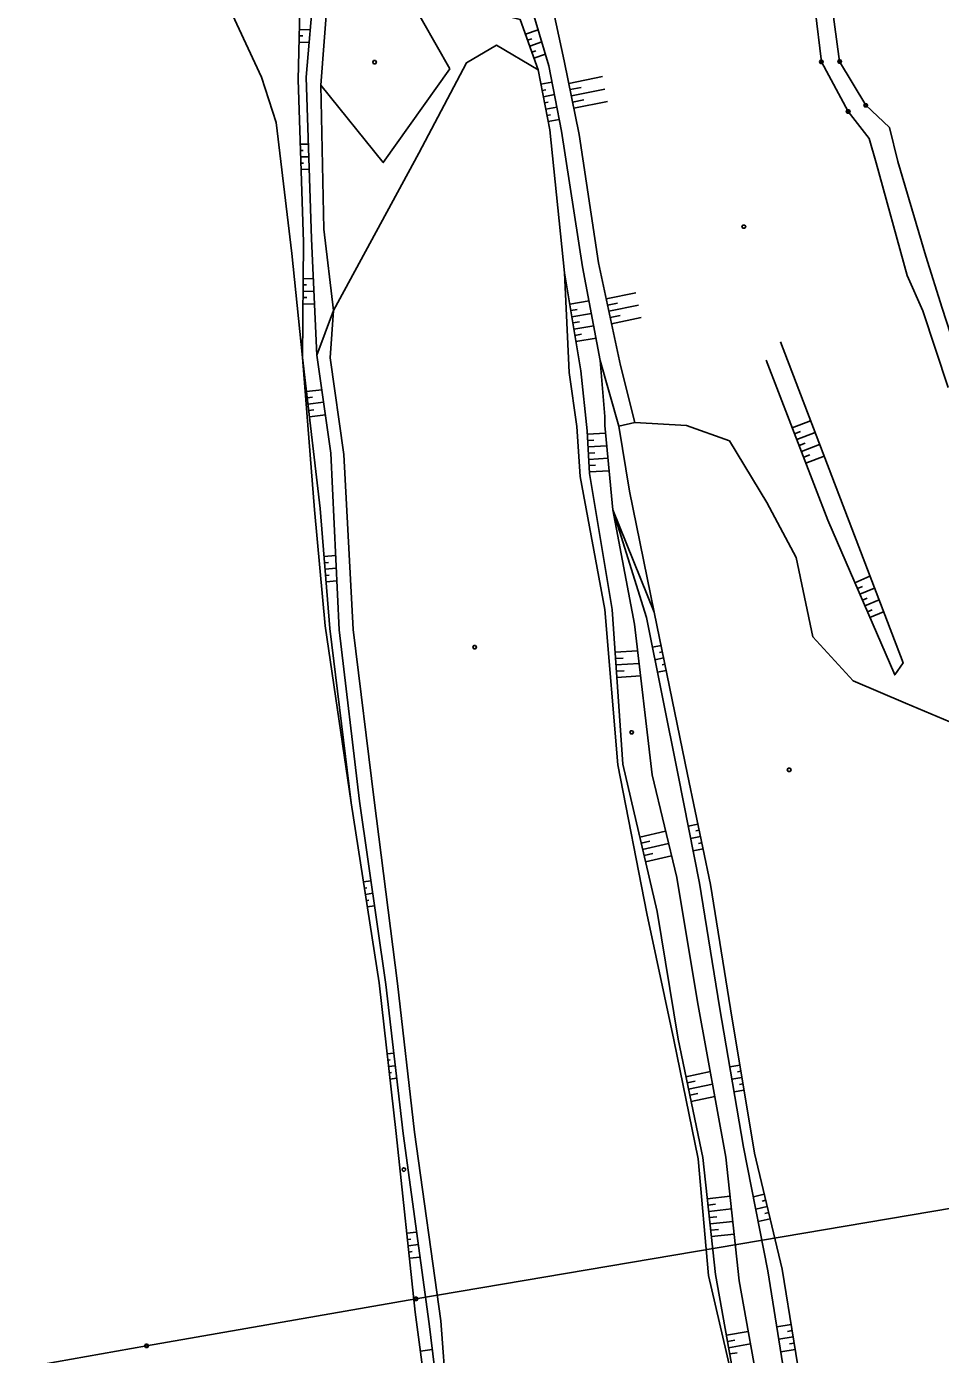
# Model space of a CAD drawing. Extents: x -664960 to -662754, y -993849 to -991145.
# Drawn here: x -663970.6 to -663797.2, y -992772.1 to -992520.3 of the extents above; entities that cross this region are included whole.
import ezdxf

# ---------------------------------------------------------------- set-up
doc = ezdxf.new("R2010")
doc.units = 0
for name, color, linetype in [('Vrstva 13', 7, 'Continuous'), ('Vrstva 18', 7, 'Continuous'), ('Vrstva 2', 7, 'Continuous'), ('Vrstva 27', 7, 'Continuous'), ('Vrstva 37', 7, 'Continuous'), ('Vrstva 57', 7, 'Continuous'), ('Vrstva 63', 7, 'Continuous')]:
    doc.layers.add(name, color=color, linetype=linetype)

msp = doc.modelspace()

# ---------------------------------------------------------------- linework, layer by layer
at = {"layer": 'Vrstva 13'}
for points in [[(-663904.374, -992526.778), (-663904.194, -992527.078), (-663904.374, -992527.378), (-663904.734, -992527.378), (-663904.914, -992527.078), (-663904.734, -992526.778), (-663904.374, -992526.778)], [(-663834.313, -992557.974), (-663834.133, -992558.274), (-663834.313, -992558.574), (-663834.673, -992558.574), (-663834.853, -992558.274), (-663834.673, -992557.974), (-663834.313, -992557.974)], [(-663885.386, -992637.73), (-663885.206, -992638.03), (-663885.386, -992638.33), (-663885.746, -992638.33), (-663885.926, -992638.03), (-663885.746, -992637.73), (-663885.386, -992637.73)], [(-663855.603, -992653.851), (-663855.423, -992654.151), (-663855.603, -992654.451), (-663855.963, -992654.451), (-663856.143, -992654.151), (-663855.963, -992653.851), (-663855.603, -992653.851)], [(-663825.713, -992660.979), (-663825.533, -992661.279), (-663825.713, -992661.579), (-663826.073, -992661.579), (-663826.253, -992661.279), (-663826.073, -992660.979), (-663825.713, -992660.979)]]:
    msp.add_lwpolyline(points, dxfattribs=at)
at = {"layer": 'Vrstva 18'}
for points in [[(-663819.617, -992526.736), (-663819.437, -992527.036), (-663819.617, -992527.336), (-663819.977, -992527.336), (-663820.157, -992527.036), (-663819.977, -992526.736), (-663819.617, -992526.736)], [(-663816.143, -992526.656), (-663815.963, -992526.956), (-663816.143, -992527.256), (-663816.503, -992527.256), (-663816.683, -992526.956), (-663816.503, -992526.656), (-663816.143, -992526.656)], [(-663811.196, -992534.959), (-663811.016, -992535.259), (-663811.196, -992535.559), (-663811.556, -992535.559), (-663811.736, -992535.259), (-663811.556, -992534.959), (-663811.196, -992534.959)], [(-663814.539, -992536.133), (-663814.359, -992536.433), (-663814.539, -992536.733), (-663814.899, -992536.733), (-663815.079, -992536.433), (-663814.899, -992536.133), (-663814.539, -992536.133)]]:
    msp.add_lwpolyline(points, dxfattribs=at)
at = {"layer": 'Vrstva 2'}
for points in [[(-663811.376, -992535.259), (-663816.323, -992526.956), (-663817.797, -992516.15), (-663817.382, -992506.017), (-663819.317, -992496.545), (-663820.609, -992492.206), (-663821.866, -992483.821), (-663823.558, -992477.698)], [(-663824.946, -992481.81), (-663824.845, -992485.934), (-663823.644, -992493.991), (-663822.787, -992497.066), (-663821.024, -992506.038), (-663820.952, -992517.187), (-663819.797, -992527.036), (-663814.719, -992536.433)], [(-663811.376, -992535.259), (-663806.877, -992539.453), (-663805.276, -992545.936), (-663799.951, -992563.888), (-663796.892, -992573.713), (-663792.13, -992588.328)], [(-663795.743, -992588.769), (-663800.513, -992574.269), (-663803.535, -992567.523), (-663809.382, -992546.179), (-663810.722, -992541.564), (-663814.719, -992536.433)]]:
    msp.add_lwpolyline(points, dxfattribs=at)
at = {"layer": 'Vrstva 27'}
for points in [[(-663911.317, -992491.38), (-663913.43, -992514), (-663914.778, -992531.455), (-663914.195, -992558.746), (-663912.356, -992574.171), (-663915.518, -992582.631), (-663916.533, -992560.578), (-663917.562, -992529.936), (-663916.104, -992512.952), (-663914.504, -992489.77)], [(-663876.592, -992510.497), (-663871.498, -992527.794), (-663869.096, -992540.139), (-663865.091, -992565.905), (-663861.744, -992583.65), (-663858.209, -992596.124), (-663855.17, -992595.389), (-663857.912, -992584.582), (-663862.045, -992565.122), (-663865.731, -992540.784), (-663868.579, -992526.802), (-663872.659, -992508.077)]]:
    msp.add_lwpolyline(points, dxfattribs=at)
at = {"layer": 'Vrstva 37'}
for points in [[(-663896.535, -992761.296), (-663896.355, -992761.596), (-663896.535, -992761.896), (-663896.895, -992761.896), (-663897.075, -992761.596), (-663896.895, -992761.296), (-663896.535, -992761.296)], [(-663947.63, -992770.21), (-663947.45, -992770.51), (-663947.63, -992770.81), (-663947.99, -992770.81), (-663948.17, -992770.51), (-663947.99, -992770.21), (-663947.63, -992770.21)]]:
    msp.add_lwpolyline(points, dxfattribs=at)
at = {"layer": 'Vrstva 57'}
msp.add_lwpolyline([(-663970.58, -992774.57), (-663947.81, -992770.51), (-663896.715, -992761.596), (-663794.75, -992744.35), (-663665.051, -992722.016)], dxfattribs=at)
at = {"layer": 'Vrstva 63'}
for p, q in [((-663890.279, -992528.325), (-663911.317, -992491.38)), ((-663918.843, -992522.087), (-663918.194, -992522.104)), ((-663918.812, -992520.887), (-663916.79, -992520.94)), ((-663875.929, -992521.803), (-663873.516, -992520.941)), ((-663875.525, -992522.933), (-663874.743, -992522.654)), ((-663918.875, -992523.287), (-663916.995, -992523.335)), ((-663875.121, -992524.063), (-663872.837, -992523.247)), ((-663874.717, -992525.193), (-663873.978, -992524.929)), ((-663874.313, -992526.323), (-663872.158, -992525.553)), ((-663867.7, -992531.119), (-663861.343, -992529.824)), ((-663872.994, -992531.286), (-663870.898, -992530.88)), ((-663872.766, -992532.464), (-663872.068, -992532.329)), ((-663867.46, -992532.295), (-663865.343, -992531.864)), ((-663867.221, -992533.471), (-663860.864, -992532.176)), ((-663872.539, -992533.642), (-663870.439, -992533.236)), ((-663872.311, -992534.82), (-663871.611, -992534.685)), ((-663866.981, -992534.647), (-663864.864, -992534.216)), ((-663866.742, -992535.823), (-663860.385, -992534.528)), ((-663872.083, -992535.998), (-663869.981, -992535.592)), ((-663871.855, -992537.176), (-663871.154, -992537.041)), ((-663871.627, -992538.355), (-663869.522, -992537.948)), ((-663918.646, -992542.66), (-663917.136, -992542.61)), ((-663918.605, -992543.86), (-663918.103, -992543.843)), ((-663918.565, -992545.059), (-663917.056, -992545.008)), ((-663918.525, -992546.258), (-663918.022, -992546.241)), ((-663918.485, -992547.458), (-663916.975, -992547.407)), ((-663918.114, -992570.533), (-663916.074, -992570.553)), ((-663918.102, -992569.333), (-663917.445, -992569.339)), ((-663918.09, -992568.133), (-663916.184, -992568.151)), ((-663918.137, -992572.932), (-663915.963, -992572.954)), ((-663918.125, -992571.733), (-663917.424, -992571.739)), ((-663867.54, -992572.98), (-663863.872, -992572.367)), ((-663860.588, -992571.98), (-663855.008, -992570.795)), ((-663860.339, -992573.154), (-663858.481, -992572.759)), ((-663860.09, -992574.328), (-663854.509, -992573.143)), ((-663867.342, -992574.164), (-663866.113, -992573.958)), ((-663867.144, -992575.348), (-663863.427, -992574.726)), ((-663859.841, -992575.502), (-663857.982, -992575.107)), ((-663859.591, -992576.676), (-663854.011, -992575.49)), ((-663866.946, -992576.531), (-663865.7, -992576.323)), ((-663866.748, -992577.715), (-663862.982, -992577.085)), ((-663866.55, -992578.898), (-663865.288, -992578.687)), ((-663866.352, -992580.082), (-663862.537, -992579.444)), ((-663917.472, -992589.543), (-663914.572, -992589.201)), ((-663917.332, -992590.735), (-663916.356, -992590.62)), ((-663917.191, -992591.927), (-663914.23, -992591.577)), ((-663917.05, -992593.118), (-663916.054, -992593.001)), ((-663916.909, -992594.31), (-663913.888, -992593.953)), ((-663845.399, -992595.963), (-663855.17, -992595.389)), ((-663825.304, -992596.415), (-663821.846, -992595.079)), ((-663864.176, -992597.605), (-663860.715, -992597.419)), ((-663824.872, -992597.534), (-663823.721, -992597.09)), ((-663824.439, -992598.654), (-663820.989, -992597.32)), ((-663864.112, -992598.803), (-663862.943, -992598.74)), ((-663864.047, -992600.002), (-663860.487, -992599.81)), ((-663824.007, -992599.773), (-663822.859, -992599.329)), ((-663823.574, -992600.892), (-663820.132, -992599.562)), ((-663863.983, -992601.2), (-663862.781, -992601.135)), ((-663863.918, -992602.398), (-663860.258, -992602.201)), ((-663823.142, -992602.012), (-663821.997, -992601.569)), ((-663822.709, -992603.131), (-663819.274, -992601.804)), ((-663863.854, -992603.596), (-663862.619, -992603.53)), ((-663863.789, -992604.795), (-663860.03, -992604.592)), ((-663859.327, -992611.952), (-663859.327, -992611.952)), ((-663859.327, -992611.952), (-663851.512, -992631.357)), ((-663914.134, -992620.813), (-663911.938, -992620.639)), ((-663914.039, -992622.009), (-663913.321, -992621.952)), ((-663913.944, -992623.205), (-663911.826, -992623.038)), ((-663913.85, -992624.402), (-663913.157, -992624.347)), ((-663913.755, -992625.598), (-663911.715, -992625.436)), ((-663813.42, -992625.788), (-663810.573, -992624.56)), ((-663812.945, -992626.89), (-663812.012, -992626.487)), ((-663812.47, -992627.992), (-663809.715, -992626.803)), ((-663811.994, -992629.094), (-663811.092, -992628.704)), ((-663811.519, -992630.195), (-663808.857, -992629.047)), ((-663811.044, -992631.297), (-663810.173, -992630.921)), ((-663810.568, -992632.399), (-663807.999, -992631.291)), ((-663850.208, -992637.712), (-663851.809, -992638.041)), ((-663858.931, -992638.993), (-663854.658, -992638.696)), ((-663858.847, -992640.19), (-663857.406, -992640.09)), ((-663858.764, -992641.387), (-663854.38, -992641.082)), ((-663849.725, -992640.063), (-663851.337, -992640.394)), ((-663849.966, -992638.888), (-663850.502, -992638.997)), ((-663858.681, -992642.584), (-663857.203, -992642.481)), ((-663858.598, -992643.781), (-663854.103, -992643.469)), ((-663849.243, -992642.414), (-663850.865, -992642.747)), ((-663849.484, -992641.239), (-663850.022, -992641.349)), ((-663854.241, -992674.039), (-663849.359, -992672.905)), ((-663843.219, -992671.569), (-663845.059, -992671.954)), ((-663842.974, -992672.743), (-663843.591, -992672.873)), ((-663853.97, -992675.208), (-663852.341, -992674.83)), ((-663853.698, -992676.377), (-663848.798, -992675.238)), ((-663842.728, -992673.918), (-663844.599, -992674.31)), ((-663842.236, -992676.267), (-663844.139, -992676.665)), ((-663842.482, -992675.092), (-663843.11, -992675.224)), ((-663853.427, -992677.546), (-663851.792, -992677.166)), ((-663853.155, -992678.715), (-663848.238, -992677.572)), ((-663906.675, -992682.535), (-663905.235, -992682.311)), ((-663906.491, -992683.72), (-663906.016, -992683.647)), ((-663906.307, -992684.906), (-663904.893, -992684.687)), ((-663906.122, -992686.092), (-663905.656, -992686.02)), ((-663905.938, -992687.278), (-663904.552, -992687.062)), ((-663902.175, -992715.136), (-663900.904, -992714.992)), ((-663902.04, -992716.328), (-663901.616, -992716.28)), ((-663901.905, -992717.521), (-663900.629, -992717.376)), ((-663901.77, -992718.713), (-663901.344, -992718.665)), ((-663845.494, -992719.473), (-663840.852, -992718.505)), ((-663835.267, -992717.263), (-663837.153, -992717.577)), ((-663835.069, -992718.446), (-663835.696, -992718.551)), ((-663901.634, -992719.905), (-663900.353, -992719.76)), ((-663845.249, -992720.648), (-663843.713, -992720.327)), ((-663845.004, -992721.822), (-663840.42, -992720.866)), ((-663834.872, -992719.63), (-663836.749, -992719.943)), ((-663834.675, -992720.814), (-663835.298, -992720.918)), ((-663844.759, -992722.997), (-663843.242, -992722.681)), ((-663844.514, -992724.172), (-663839.988, -992723.228)), ((-663834.477, -992721.997), (-663836.344, -992722.309)), ((-663830.62, -992741.73), (-663832.699, -992742.229)), ((-663841.434, -992742.616), (-663837.096, -992742.137)), ((-663841.302, -992743.809), (-663839.859, -992743.65)), ((-663830.06, -992744.064), (-663832.236, -992744.586)), ((-663830.34, -992742.897), (-663831.048, -992743.067)), ((-663841.17, -992745.002), (-663836.842, -992744.524)), ((-663841.039, -992746.195), (-663839.599, -992746.036)), ((-663829.5, -992746.398), (-663831.774, -992746.943)), ((-663829.78, -992745.231), (-663830.521, -992745.409)), ((-663898.449, -992749.129), (-663896.575, -992748.929)), ((-663840.907, -992747.387), (-663836.587, -992746.91)), ((-663840.775, -992748.58), (-663839.338, -992748.421)), ((-663840.643, -992749.773), (-663836.332, -992749.297)), ((-663898.321, -992750.322), (-663897.686, -992750.255)), ((-663898.194, -992751.516), (-663896.249, -992751.308)), ((-663898.067, -992752.709), (-663897.407, -992752.638)), ((-663897.94, -992753.902), (-663895.922, -992753.687)), ((-663841.232, -992757.142), (-663835.46, -992781.67)), ((-663825.528, -992766.437), (-663828.253, -992766.874)), ((-663837.8, -992768.499), (-663833.657, -992767.763)), ((-663837.59, -992769.68), (-663836.209, -992769.435)), ((-663825.148, -992768.807), (-663827.875, -992769.244)), ((-663825.338, -992767.622), (-663826.246, -992767.768)), ((-663895.868, -992771.506), (-663893.601, -992771.205)), ((-663837.38, -992770.862), (-663833.232, -992770.125)), ((-663837.17, -992772.043), (-663835.788, -992771.798)), ((-663824.768, -992771.177), (-663827.497, -992771.614)), ((-663824.958, -992769.992), (-663825.867, -992770.138))]:
    msp.add_line(p, q, dxfattribs=at)
for points in [[(-663918.419, -992496.686), (-663918.577, -992511.824), (-663919.058, -992530.35), (-663918.023, -992561.248), (-663918.236, -992583.079), (-663914.852, -992611.73), (-663913.055, -992634.45), (-663909.006, -992667.536), (-663903.705, -992701.649), (-663900.464, -992730.225), (-663896.853, -992764.097)], [(-663839.851, -992756.951), (-663842.295, -992734.814), (-663846.981, -992712.342), (-663850.961, -992688.158), (-663857.459, -992660.191), (-663859.496, -992630.848), (-663863.774, -992605.082), (-663864.209, -992596.998), (-663865.428, -992585.609), (-663868.534, -992567.039), (-663871.32, -992539.941), (-663873.531, -992528.512), (-663876.936, -992518.985), (-663880.391, -992518.113), (-663876.592, -992510.497)], [(-663931.481, -992518.089), (-663926.022, -992529.921), (-663923.249, -992538.55), (-663920.228, -992563.361), (-663918.236, -992583.079), (-663915.936, -992611.974), (-663913.924, -992633.99), (-663909.006, -992667.536)], [(-663891.988, -992765.751), (-663896.985, -992730.001), (-663900.234, -992701.795), (-663904.644, -992667.016), (-663908.621, -992634.655), (-663910.395, -992601.477), (-663912.981, -992583.131), (-663912.356, -992574.171), (-663896.145, -992544.37), (-663887.116, -992527.193), (-663881.429, -992523.88), (-663873.531, -992528.512)], [(-663890.279, -992528.325), (-663902.91, -992546.129), (-663914.778, -992531.455)], [(-663841.232, -992757.142), (-663843.165, -992735.029), (-663847.808, -992712.488), (-663852.925, -992688.52), (-663858.392, -992660.323), (-663860.885, -992630.892), (-663865.583, -992605.661), (-663866.207, -992596.147), (-663867.654, -992585.947), (-663868.534, -992567.039)], [(-663827.57, -992580.11), (-663804.29, -992640.99), (-663805.87, -992643.29), (-663818.54, -992613.92), (-663830.26, -992583.59)], [(-663894.186, -992766.334), (-663899.141, -992730.242), (-663902.41, -992701.971), (-663907.405, -992667.203), (-663911.282, -992634.739), (-663912.84, -992601.232), (-663915.518, -992582.631)], [(-663829.949, -992756.246), (-663834.549, -992732.796), (-663839.1, -992706.203), (-663842.943, -992682.791), (-663846.952, -992662.258), (-663852.937, -992632.419), (-663859.327, -992611.952), (-663860.851, -992595.998), (-663860.877, -992594.268), (-663861.744, -992583.65)], [(-663858.209, -992596.124), (-663856.198, -992608.465), (-663851.512, -992631.357)], [(-663845.399, -992595.963), (-663837.25, -992598.9), (-663830.11, -992610.6), (-663824.56, -992621.02), (-663821.39, -992636.04), (-663813.77, -992644.39), (-663803.86, -992648.63), (-663794.22, -992652.7), (-663783.25, -992663.64), (-663782.22, -992669.72), (-663777.29, -992692.69), (-663767.99, -992701.17), (-663764.28, -992702.55), (-663759.28, -992705.4), (-663756.65, -992710.39), (-663752.63, -992734.41), (-663749.52, -992754.25), (-663742.84, -992767.59)], [(-663859.327, -992611.952), (-663855.247, -992633.627), (-663851.923, -992662.226), (-663847.241, -992681.723), (-663843.267, -992705.293), (-663837.89, -992734.704), (-663835.384, -992758.177)], [(-663851.512, -992631.357), (-663845.188, -992662.169), (-663840.826, -992682.998), (-663837.041, -992706.618), (-663832.483, -992733.961), (-663827.208, -992755.957)], [(-663898.66, -992737.21), (-663898.929, -992737.434), (-663899.253, -992737.302), (-663899.308, -992736.946), (-663899.039, -992736.722), (-663898.715, -992736.854), (-663898.66, -992737.21)], [(-663803.57, -993092.11), (-663806.48, -993090.5), (-663806.85, -993076.47), (-663807.39, -993059.97), (-663807.06, -993046.45), (-663808.96, -993021.59), (-663807.96, -992998.41), (-663807.99, -992966.75), (-663808.62, -992935.63), (-663810.18, -992908.75), (-663815.86, -992880.07), (-663824.59, -992849.12), (-663829.13, -992816.83), (-663835.46, -992781.67), (-663839.851, -992756.951)], [(-663825.96, -992781.25), (-663829.949, -992756.246)], [(-663827.208, -992755.957), (-663822.83, -992783.27), (-663819.39, -992814.1), (-663813.02, -992847.23), (-663804.44, -992876.01), (-663798.66, -992907.21)], [(-663835.384, -992758.177), (-663831.26, -992781.07)], [(-663896.853, -992764.097), (-663894.02, -992785.4), (-663887.84, -992810.52), (-663881.55, -992834.01), (-663874.13, -992862.92), (-663870.55, -992886.49), (-663868.22, -992910.45), (-663867.12, -992934.15), (-663865.29, -992971.03), (-663863.2, -993000.97)], [(-663894.186, -992766.334), (-663892.51, -992780.28), (-663886.62, -992810.38), (-663880.33, -992833.6), (-663872.25, -992863.23), (-663868.19, -992887.13), (-663866.67, -992910.15), (-663865.57, -992933.27), (-663863.36, -992971.18), (-663862.07, -992999.67)], [(-663863.2, -993000.97), (-663860.48, -993001.51), (-663861.41, -992974.03), (-663862.22, -992950.48), (-663863.91, -992910.69), (-663866.12, -992885.74), (-663870.74, -992863.63), (-663878.18, -992833.43), (-663884.33, -992810.2), (-663890.88, -992780.17), (-663891.988, -992765.751)]]:
    msp.add_lwpolyline(points, dxfattribs=at)

doc.saveas('drawing.dxf')
